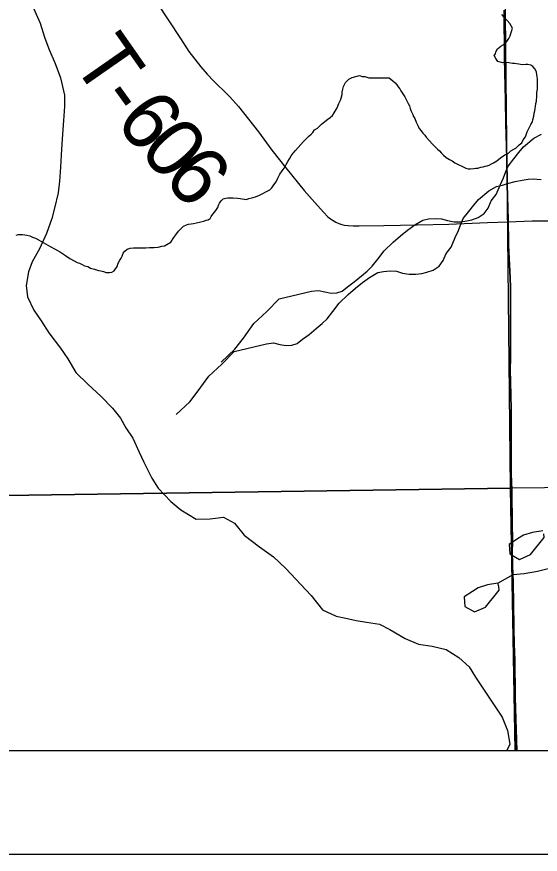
# Model space of a CAD drawing. Extents: x -21.1 to 50.3, y -4.9 to 22.1.
# Drawn here: x 2.398 to 2.901, y 14 to 14.806 of the extents above; entities that cross this region are included whole.
import ezdxf

# ---------------------------------------------------------------- set-up
doc = ezdxf.new("R2010")
doc.units = 0
for name, color, linetype in [('GM_X_Corporation', 7, 'Continuous'), ('GM_X_County', 7, 'Continuous'), ('GM_X_Minor_Lake', 7, 'Continuous'), ('GM_X_Minor_River', 7, 'Continuous'), ('GM_X_Rail_Line_Text', 7, 'Continuous'), ('GM_X_Township_Road', 7, 'Continuous'), ('GM_X_Township_Road_Text', 7, 'Continuous'), ('SH_Cut_Line', 7, 'Continuous'), ('SH_Data', 7, 'Continuous')]:
    doc.layers.add(name, color=color, linetype=linetype)

msp = doc.modelspace()

# ---------------------------------------------------------------- linework, layer by layer
at = {"layer": 'GM_X_Corporation'}
for points in [[(2.1, 15.34422), (2.1, 14.34116), (2.8725, 14.35222), (2.86184, 15.35457)], [(2.87676, 14.1), (3.89141, 14.1), (3.888, 14.36212), (2.8725, 14.35222)], [(2.1, 14.34116), (2.1, 14.1), (2.87676, 14.1), (2.8725, 14.35222)]]:
    msp.add_lwpolyline(points, close=True, dxfattribs=at)
at = {"layer": 'GM_X_County'}
msp.add_lwpolyline([(8.9, 14.74638), (8.9, 20.9), (2.1, 20.9), (2.1, 14.1), (8.89319, 14.1)], dxfattribs=at)
at = {"layer": 'GM_X_Minor_Lake'}
for points in [[(2.90362, 14.31125), (2.89341, 14.30966), (2.88473, 14.30694), (2.87908, 14.30348), (2.87118, 14.29811), (2.87162, 14.289), (2.88111, 14.28376), (2.89167, 14.28839), (2.9048, 14.3048), (2.90439, 14.30822)], [(2.86033, 14.26073), (2.85012, 14.25914), (2.84144, 14.25642), (2.83579, 14.25296), (2.82789, 14.24759), (2.82833, 14.23848), (2.83783, 14.23324), (2.84838, 14.23787), (2.86151, 14.25429), (2.8611, 14.2577)], [(2.8611, 14.2577), (2.86033, 14.26073)]]:
    msp.add_lwpolyline(points, dxfattribs=at)
at = {"layer": 'GM_X_Minor_River'}
for points in [[(2.41372, 14.81414), (2.42008, 14.79968), (2.42416, 14.78637), (2.42864, 14.77497), (2.43462, 14.76089), (2.43985, 14.7472), (2.44353, 14.73049), (2.44346, 14.71948), (2.44261, 14.70621), (2.44136, 14.68839), (2.4405, 14.67284), (2.43966, 14.66108), (2.43882, 14.64781), (2.4376, 14.63643), (2.43409, 14.62166), (2.43137, 14.61181), (2.42634, 14.59742), (2.41941, 14.58267), (2.4125, 14.57019), (2.40902, 14.56035), (2.40666, 14.54747), (2.40811, 14.53646), (2.41409, 14.52352), (2.42123, 14.51323), (2.42837, 14.50181), (2.43966, 14.48694), (2.4468, 14.47665), (2.4543, 14.46371), (2.46599, 14.45226), (2.47882, 14.44042), (2.48975, 14.42935), (2.49727, 14.41982), (2.50252, 14.4103), (2.50929, 14.40039), (2.51527, 14.38708), (2.51976, 14.37719), (2.52763, 14.36196), (2.53364, 14.35244), (2.5457, 14.33947), (2.55551, 14.33144), (2.57025, 14.32263), (2.58353, 14.32292), (2.59645, 14.32436), (2.60703, 14.31861), (2.61644, 14.30717), (2.63117, 14.2957), (2.64439, 14.28613), (2.65646, 14.27505), (2.6704, 14.25979), (2.68057, 14.24911), (2.69149, 14.23538), (2.70473, 14.22923), (2.7142, 14.22728), (2.72405, 14.22494), (2.73391, 14.22336), (2.74642, 14.22139), (2.75625, 14.2164), (2.77099, 14.20758), (2.78386, 14.20219), (2.79712, 14.20021), (2.81038, 14.1971), (2.82286, 14.18943), (2.83266, 14.18027), (2.83867, 14.17037), (2.84693, 14.1578), (2.85483, 14.14637), (2.86422, 14.1319), (2.86945, 14.11896), (2.87164, 14.10605), (2.86881, 14.1)], [(2.85798, 14.77046), (2.85838, 14.77235), (2.85994, 14.775), (2.86302, 14.77762), (2.86532, 14.77911), (2.86878, 14.7821), (2.87073, 14.78512), (2.87191, 14.78776), (2.8727, 14.79003), (2.87348, 14.79192), (2.87429, 14.79496), (2.87318, 14.79725), (2.87169, 14.79955), (2.86906, 14.80225), (2.86645, 14.80571), (2.8642, 14.80803)], [(2.75564, 14.74723), (2.75911, 14.74444), (2.76136, 14.74251), (2.76324, 14.74058), (2.76435, 14.73866), (2.76585, 14.73674), (2.76696, 14.73482), (2.76808, 14.7329), (2.77069, 14.72906), (2.77217, 14.72638), (2.77291, 14.72447), (2.77402, 14.72255), (2.77513, 14.72026), (2.77585, 14.71758), (2.77659, 14.71567), (2.77844, 14.71184), (2.77917, 14.70993), (2.78029, 14.70801), (2.78176, 14.70457), (2.78249, 14.70266), (2.78361, 14.70074), (2.78472, 14.69844), (2.78659, 14.69614), (2.78808, 14.69383), (2.78995, 14.69191), (2.79145, 14.68999), (2.79445, 14.68652), (2.79707, 14.68382), (2.7997, 14.68112), (2.80232, 14.67843), (2.8042, 14.67688), (2.80607, 14.67457), (2.80795, 14.67264), (2.81058, 14.6707), (2.8136, 14.66876), (2.81624, 14.6672), (2.81888, 14.66527), (2.82946, 14.66018), (2.83173, 14.65976), (2.83401, 14.65973), (2.83706, 14.66007), (2.83897, 14.66043), (2.84087, 14.6604), (2.84392, 14.66112), (2.84621, 14.66147), (2.84812, 14.6622), (2.85003, 14.66256), (2.85194, 14.66329), (2.85424, 14.6644), (2.85615, 14.66551), (2.85922, 14.66737), (2.86269, 14.67037), (2.86691, 14.67297), (2.87035, 14.67483), (2.87267, 14.67708), (2.87573, 14.67855), (2.87765, 14.67967), (2.88073, 14.68267), (2.88342, 14.68453), (2.8846, 14.68756), (2.88692, 14.69057), (2.88851, 14.69511), (2.89008, 14.69851), (2.89203, 14.70229), (2.89359, 14.70493), (2.89399, 14.70683), (2.8948, 14.71024), (2.89522, 14.71328), (2.89564, 14.71555), (2.89605, 14.71783), (2.89645, 14.71973), (2.89687, 14.72238), (2.89728, 14.72466), (2.89774, 14.72997), (2.89778, 14.73302), (2.8982, 14.73644), (2.89824, 14.73872), (2.89827, 14.741), (2.89829, 14.7429), (2.89834, 14.74632), (2.89799, 14.74823), (2.89764, 14.75052), (2.89729, 14.7528), (2.89618, 14.75548), (2.89394, 14.75817), (2.89205, 14.75934), (2.88902, 14.76014), (2.88712, 14.76017), (2.88369, 14.75983), (2.88027, 14.76026), (2.878, 14.76068), (2.8761, 14.76108), (2.8742, 14.76111), (2.87078, 14.76154), (2.86737, 14.76196), (2.86508, 14.76161), (2.86243, 14.76241), (2.86015, 14.76282), (2.85829, 14.76589), (2.85681, 14.76857), (2.85798, 14.77046)], [(2.5486, 14.59359), (2.55055, 14.59621), (2.55328, 14.59958), (2.55561, 14.60219), (2.55793, 14.60443), (2.561, 14.60589), (2.56291, 14.60623), (2.56519, 14.60657), (2.56748, 14.6069), (2.57053, 14.60761), (2.57474, 14.60867), (2.57741, 14.60938), (2.57971, 14.6101), (2.58162, 14.61044), (2.58354, 14.61192), (2.58472, 14.6138), (2.58628, 14.61605), (2.58822, 14.61829), (2.58979, 14.62054), (2.59096, 14.62242), (2.59177, 14.62468), (2.59256, 14.62657), (2.59412, 14.62881), (2.59606, 14.63068), (2.59873, 14.63139), (2.60064, 14.63173), (2.6033, 14.63168), (2.60558, 14.63164), (2.60976, 14.63156), (2.61242, 14.63113), (2.61431, 14.63072), (2.61658, 14.63029), (2.61848, 14.63026), (2.62078, 14.63098), (2.62383, 14.63168), (2.62727, 14.63275), (2.6311, 14.6342), (2.64108, 14.63933), (2.64302, 14.64119), (2.64497, 14.6442), (2.64693, 14.6472), (2.64852, 14.65059), (2.65049, 14.65435), (2.65283, 14.65772), (2.65478, 14.66034), (2.65596, 14.6626), (2.65714, 14.66448), (2.65832, 14.66673), (2.65989, 14.66936), (2.66146, 14.67199), (2.66341, 14.67461), (2.66574, 14.67723), (2.66808, 14.68022), (2.6708, 14.68321), (2.67351, 14.68582), (2.67584, 14.68843), (2.67855, 14.69104), (2.68086, 14.6929), (2.68242, 14.69476), (2.68398, 14.69701), (2.68667, 14.69886), (2.69055, 14.70259), (2.69402, 14.70518), (2.69672, 14.70741), (2.69903, 14.70889), (2.70135, 14.71112), (2.70291, 14.71337), (2.70567, 14.71826), (2.70727, 14.7224), (2.70885, 14.72579), (2.70965, 14.72768), (2.71047, 14.73108), (2.71051, 14.73336), (2.71133, 14.73638), (2.71176, 14.73903), (2.71293, 14.7409), (2.71373, 14.74279), (2.71683, 14.74577), (2.72028, 14.7476), (2.72716, 14.74937), (2.7298, 14.74857), (2.73247, 14.74852), (2.73624, 14.74731), (2.73815, 14.74727), (2.74005, 14.74723), (2.7427, 14.74719), (2.75564, 14.74723)], [(2.65004, 14.53448), (2.68118, 14.54176), (2.68764, 14.54257), (2.69374, 14.5411), (2.69983, 14.54001), (2.70553, 14.54044), (2.71046, 14.542), (2.71575, 14.54622), (2.72217, 14.55084), (2.72897, 14.5566), (2.73463, 14.56121), (2.73953, 14.56581), (2.7448, 14.5727), (2.75081, 14.58073), (2.75949, 14.58917), (2.76666, 14.59531), (2.77346, 14.60069), (2.78026, 14.60569), (2.7882, 14.61032), (2.79352, 14.6115), (2.79998, 14.61193), (2.80607, 14.6116), (2.81178, 14.60975), (2.81826, 14.60866), (2.82472, 14.60871), (2.83042, 14.60952), (2.83535, 14.6107), (2.84142, 14.61265), (2.84709, 14.6165), (2.85084, 14.62185), (2.85383, 14.62872), (2.85872, 14.63485), (2.86244, 14.644), (2.86581, 14.65088), (2.86804, 14.65698), (2.87027, 14.66232), (2.87554, 14.66921), (2.88043, 14.67533), (2.88495, 14.68069), (2.89476, 14.68914), (2.90233, 14.693)], [(2.60676, 14.48396), (2.63789, 14.49124), (2.64435, 14.49206), (2.65045, 14.49059), (2.65654, 14.48949), (2.66224, 14.48992), (2.66717, 14.49148), (2.67246, 14.49571), (2.67888, 14.50032), (2.68568, 14.50608), (2.69134, 14.51069), (2.69624, 14.51529), (2.70151, 14.52218), (2.70752, 14.53022), (2.7162, 14.53865), (2.72337, 14.5448), (2.73017, 14.55017), (2.73697, 14.55517), (2.74492, 14.5598), (2.75023, 14.56098), (2.75669, 14.56142), (2.76278, 14.56109), (2.76849, 14.55923), (2.77497, 14.55814), (2.78143, 14.5582), (2.78713, 14.559), (2.79206, 14.56018), (2.79813, 14.56214), (2.8038, 14.56599), (2.80756, 14.57134), (2.81054, 14.57821), (2.81543, 14.58433), (2.81916, 14.59349), (2.82252, 14.60036), (2.82475, 14.60646), (2.82699, 14.6118), (2.83225, 14.61869), (2.83714, 14.62481), (2.84166, 14.63018), (2.85147, 14.63862), (2.85904, 14.64248), (2.86474, 14.64405), (2.86966, 14.64561), (2.87687, 14.64757), (2.8837, 14.64877), (2.8894, 14.64958), (2.89434, 14.65), (2.90195, 14.6493)], [(2.39695, 14.59565), (2.39924, 14.59637), (2.40114, 14.59633), (2.40305, 14.5963), (2.40533, 14.59626), (2.40722, 14.59584), (2.41024, 14.59503), (2.41288, 14.59384), (2.41553, 14.59303), (2.41854, 14.59145), (2.42982, 14.58479), (2.43472, 14.58242), (2.4396, 14.57929), (2.44449, 14.57616), (2.44862, 14.57342), (2.45276, 14.57107), (2.45577, 14.56949), (2.45803, 14.56869), (2.46067, 14.5675), (2.46293, 14.56632), (2.46596, 14.56551), (2.46859, 14.56394), (2.47238, 14.56311), (2.47426, 14.56231), (2.47616, 14.5619), (2.47843, 14.56148), (2.48108, 14.56067), (2.48372, 14.55986), (2.48676, 14.5598), (2.48905, 14.56014), (2.49136, 14.56161), (2.4941, 14.56574), (2.49529, 14.56876), (2.49687, 14.57177), (2.49805, 14.57364), (2.49884, 14.57553), (2.50004, 14.57854), (2.50159, 14.58041), (2.50391, 14.58227), (2.50659, 14.58336), (2.51002, 14.58367), (2.51268, 14.58362), (2.51648, 14.58355), (2.51914, 14.5835), (2.5218, 14.58345), (2.52523, 14.58377), (2.5298, 14.58406), (2.5336, 14.58437), (2.53704, 14.58507), (2.53971, 14.5854), (2.54586, 14.58908), (2.5486, 14.59359)], [(2.59411, 14.47372), (2.60727, 14.48596), (2.61551, 14.49665), (2.62563, 14.51077), (2.63803, 14.52225), (2.65004, 14.53448)], [(2.55083, 14.4232), (2.56398, 14.43545), (2.57223, 14.44613), (2.58234, 14.46025), (2.59474, 14.47173), (2.60676, 14.48396)], [(2.86033, 14.26073), (2.87502, 14.26919), (2.88561, 14.27003), (2.89845, 14.2724), (2.90865, 14.27513)]]:
    msp.add_lwpolyline(points, dxfattribs=at)
at = {"layer": 'GM_X_Rail_Line_Text'}
for points in [[(2.1, 14.1), (2.87846, 14.1), (2.87715, 14.14023), (2.87702, 14.15178), (2.87688, 14.16179), (2.87661, 14.17738), (2.87654, 14.18662), (2.87586, 14.20206), (2.87573, 14.21752), (2.87533, 14.24239), (2.87491, 14.26096), (2.87474, 14.2701), (2.87441, 14.27727), (2.87441, 14.28247), (2.87412, 14.28863), (2.87428, 14.30385), (2.87414, 14.31637), (2.87387, 14.32847), (2.87373, 14.33807), (2.87359, 14.35073), (2.87304, 14.3659), (2.87291, 14.38148), (2.87291, 14.39678), (2.87292, 14.41167), (2.87292, 14.41724), (2.87292, 14.42976), (2.87279, 14.44047), (2.87252, 14.45571), (2.87221, 14.46486), (2.87238, 14.48026), (2.87248, 14.48652), (2.87246, 14.48962), (2.87249, 14.50206), (2.87233, 14.5238), (2.87245, 14.5455), (2.87198, 14.5547), (2.87158, 14.56716), (2.87037, 14.58574), (2.87038, 14.59814), (2.87023, 14.60123), (2.87003, 14.60909), (2.87, 14.61052), (2.86927, 14.64469), (2.86886, 14.66953), (2.86786, 14.70365), (2.86744, 14.7254), (2.86662, 14.76582), (2.86628, 14.81245)], [(2.86628, 14.81245), (2.86662, 14.76582), (2.86744, 14.7254), (2.86786, 14.70365), (2.86886, 14.66953), (2.86927, 14.64469), (2.87, 14.61052), (2.87003, 14.60909), (2.87023, 14.60123), (2.87038, 14.59814), (2.87037, 14.58574), (2.87158, 14.56716), (2.87198, 14.5547), (2.87245, 14.5455), (2.87233, 14.5238), (2.87249, 14.50206), (2.87246, 14.48962), (2.87248, 14.48652), (2.87238, 14.48026), (2.87221, 14.46486), (2.87252, 14.45571), (2.87279, 14.44047), (2.87292, 14.42976), (2.87292, 14.41724), (2.87292, 14.41167), (2.87291, 14.39678), (2.87291, 14.38148), (2.87304, 14.3659), (2.87359, 14.35073), (2.87373, 14.33807), (2.87387, 14.32847), (2.87414, 14.31637), (2.87428, 14.30385), (2.87412, 14.28863), (2.87441, 14.28247), (2.87441, 14.27727), (2.87474, 14.2701), (2.87491, 14.26096), (2.87533, 14.24239), (2.87573, 14.21752), (2.87586, 14.20206), (2.87654, 14.18662), (2.87661, 14.17738), (2.87688, 14.16179), (2.87702, 14.15178), (2.87715, 14.14023), (2.87846, 14.1), (8.9, 14.1)]]:
    msp.add_lwpolyline(points, dxfattribs=at)
at = {"layer": 'GM_X_Township_Road'}
for points in [[(2.53281, 14.81906), (2.55494, 14.78512), (2.56321, 14.7725), (2.56876, 14.76502), (2.57454, 14.75773), (2.5806, 14.7507), (2.587, 14.74397), (2.60039, 14.73105), (2.60256, 14.72884), (2.61076, 14.71952), (2.62052, 14.70747), (2.62993, 14.69509), (2.64304, 14.67774), (2.65642, 14.66061), (2.67404, 14.63892), (2.68416, 14.62716), (2.69247, 14.61793), (2.6969, 14.61359), (2.69928, 14.61159), (2.70182, 14.60985), (2.70451, 14.60831), (2.70737, 14.60703), (2.71033, 14.60602), (2.71279, 14.60551), (2.71618, 14.60502), (2.72103, 14.6047), (2.72701, 14.6047), (2.75045, 14.60501), (2.78261, 14.60565), (2.81319, 14.60639), (2.8503, 14.60793), (2.87024, 14.60855)], [(2.86952, 14.64219), (2.86948, 14.64414), (2.86907, 14.66898), (2.86807, 14.70311), (2.86765, 14.72486), (2.86683, 14.76527), (2.86649, 14.8119)], [(2.87024, 14.60855), (2.8702, 14.60998), (2.86952, 14.64219)], [(2.87024, 14.60855), (2.87772, 14.60891), (2.89321, 14.60965), (2.90872, 14.60973), (2.94288, 14.6099), (2.98012, 14.61012), (3.00805, 14.61013), (3.07327, 14.61047), (3.11983, 14.61177), (3.14776, 14.61252), (3.23782, 14.61301), (3.26577, 14.61308), (3.30612, 14.61336), (3.34335, 14.61378), (3.37747, 14.61475), (3.43018, 14.61716), (3.45498, 14.61863), (3.48283, 14.62088), (3.50449, 14.62269), (3.52612, 14.62472), (3.56002, 14.62872), (3.58475, 14.63107)], [(2.87865, 14.1), (2.87736, 14.13968), (2.87723, 14.15123), (2.87709, 14.16125), (2.87682, 14.17683), (2.87675, 14.18608), (2.87606, 14.20152), (2.87594, 14.21698), (2.87554, 14.24185), (2.87512, 14.26041), (2.87495, 14.26955), (2.87462, 14.27672), (2.87462, 14.28192), (2.87432, 14.28808), (2.87449, 14.3033), (2.87435, 14.31582), (2.87407, 14.32792), (2.87394, 14.33752), (2.8738, 14.35019), (2.87325, 14.36535), (2.87312, 14.38093), (2.87312, 14.39624), (2.87312, 14.41113), (2.87312, 14.41669), (2.87313, 14.42921), (2.87299, 14.43993), (2.87273, 14.45517), (2.87242, 14.46432), (2.87259, 14.47972), (2.87269, 14.48597), (2.87266, 14.48908), (2.8727, 14.50151), (2.87253, 14.52325), (2.87266, 14.54495), (2.87219, 14.55415), (2.87179, 14.56662), (2.87058, 14.5852), (2.87059, 14.5976), (2.87044, 14.60069), (2.87024, 14.60855)]]:
    msp.add_lwpolyline(points, dxfattribs=at)
at = {"layer": 'SH_Cut_Line'}
msp.add_lwpolyline([(3.8594, 16.36616), (2.98413, 16.34395), (2.8547, 16.35265), (2.35323, 16.35722), (2.1, 16.34915), (2.1, 14.1), (8.9, 14.1)], dxfattribs=at)
at = {"layer": 'SH_Data'}
msp.add_line((2, 14), (9, 14), dxfattribs=at)

# ---------------------------------------------------------------- texts
at = {"layer": 'GM_X_Township_Road_Text'}
for s, rotation, p in [('T', 304.91092, (2.44967, 14.76283)), ('-', 305.73607, (2.47451, 14.72725)), ('6', 309.96404, (2.49094, 14.70471)), ('0', 310.88935, (2.51407, 14.67712)), ('6', 310.98822, (2.53705, 14.65058))]:
    msp.add_text(s, height=0.05682, rotation=rotation, dxfattribs=at).set_placement(p)

doc.saveas('drawing.dxf')
